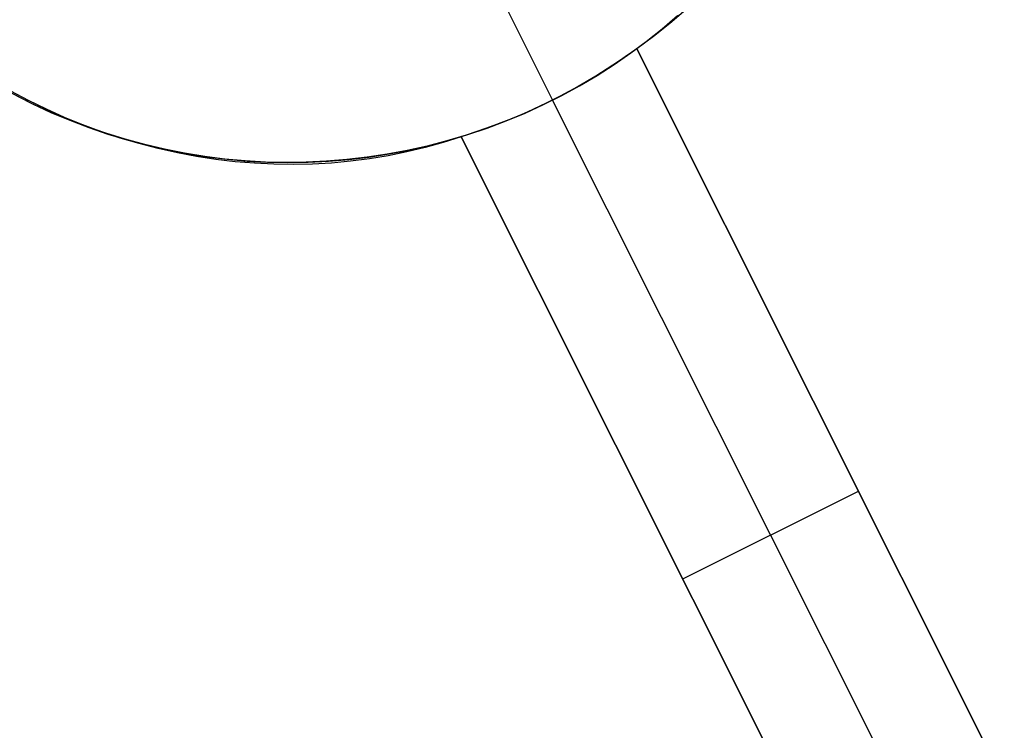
# Model space of a CAD drawing. Header units: millimetres. Extents: x 6239 to 7218, y -13987 to -13139.
# Tile 286 of 296: x 6794.69 to 6799.7, y -13398.63 to -13395. Entities that reach past the tile are written whole.
import ezdxf

# ---------------------------------------------------------------- set-up
doc = ezdxf.new("R2010")
doc.units = ezdxf.units.MM
doc.layers.add('color', color=7, linetype='Continuous')

msp = doc.modelspace()

# ---------------------------------------------------------------- linework, layer by layer
at = {"layer": 'color', "color": 254, "true_color": 0xcad1ee}
for p, q in [((6796.6188, -13393.8495, -7.3), (6797.4029, -13395.4141, -7.3)), ((6798.0397, -13394.985, 3.1815), (6797.9606, -13395.0522, 3.1815)), ((6797.966, -13395.0477, -7.3), (6798.0448, -13394.9805, -7.3)), ((6797.966, -13395.0477, -7.3), (6798.0448, -13394.9805, -7.3)), ((6798.0814, -13394.954, 12.3942), (6798.0005, -13395.0233, 12.4395)), ((6798.0814, -13394.954, 12.3942), (6798.0005, -13395.0233, 12.4395)), ((6798.0005, -13395.0233, 12.4395), (6797.917, -13395.0895, 12.4847)), ((6798.0005, -13395.0233, 12.4395), (6797.917, -13395.0895, 12.4847)), ((6797.9606, -13395.0522, 3.1815), (6797.8792, -13395.1165, 3.1815)), ((6797.8849, -13395.1122, -7.3), (6797.966, -13395.0477, -7.3)), ((6797.8849, -13395.1122, -7.3), (6797.966, -13395.0477, -7.3)), ((6797.8792, -13395.1165, 3.1815), (6797.7957, -13395.1781, 3.1815)), ((6797.8017, -13395.1738, -7.3), (6797.8849, -13395.1122, -7.3)), ((6797.8017, -13395.1738, -7.3), (6797.8849, -13395.1122, -7.3)), ((6797.917, -13395.0895, 12.4847), (6797.8311, -13395.1525, 12.5297)), ((6797.917, -13395.0895, 12.4847), (6797.8311, -13395.1525, 12.5297)), ((6797.7957, -13395.1781, 3.1815), (6797.7101, -13395.2367, 3.1815)), ((6797.7164, -13395.2325, -7.3), (6797.8017, -13395.1738, -7.3)), ((6797.7164, -13395.2325, -7.3), (6797.8017, -13395.1738, -7.3)), ((6797.8311, -13395.1525, 5.658), (6797.7732, -13395.194, 5.6691)), ((6797.8311, -13395.1525, 5.658), (6797.7732, -13395.194, 5.6691)), ((6800.0901, -13399.6601, 10.7), (6797.8311, -13395.1525, 5.658)), ((6797.8311, -13395.1525, 5.658), (6797.8311, -13395.1525, 12.5297)), ((6797.8311, -13395.1525, 5.658), (6797.8311, -13395.1525, 12.5297)), ((6797.8311, -13395.1525, 12.5297), (6800.0901, -13399.6601, 13.041)), ((6800.0901, -13399.6601, 10.7), (6797.8311, -13395.1525, 5.658)), ((6799.4851, -13398.4527, 9.3495), (6797.8311, -13395.1525, 9.3495)), ((6797.8311, -13395.1525, 12.5297), (6800.0901, -13399.6601, 13.041)), ((6797.6291, -13395.2882, -7.3), (6797.7164, -13395.2325, -7.3)), ((6797.6291, -13395.2882, -7.3), (6797.7164, -13395.2325, -7.3)), ((6797.714, -13395.2341, 5.6785), (6797.6538, -13395.2729, 5.6863)), ((6797.714, -13395.2341, 5.6785), (6797.6538, -13395.2729, 5.6863)), ((6797.7732, -13395.194, 5.6691), (6797.714, -13395.2341, 5.6785)), ((6797.7732, -13395.194, 5.6691), (6797.714, -13395.2341, 5.6785)), ((6797.6538, -13395.2729, 5.6863), (6797.5925, -13395.3104, 5.6923)), ((6797.6538, -13395.2729, 5.6863), (6797.5925, -13395.3104, 5.6923)), ((6797.7101, -13395.2367, 3.1815), (6797.6225, -13395.2923, 3.1815)), ((6797.5925, -13395.3104, 5.6923), (6797.5302, -13395.3464, 5.6966)), ((6797.5925, -13395.3104, 5.6923), (6797.5302, -13395.3464, 5.6966)), ((6797.6225, -13395.2923, 3.1815), (6797.533, -13395.3448, 3.1815)), ((6797.5399, -13395.3409, -7.3), (6797.6291, -13395.2882, -7.3)), ((6797.5399, -13395.3409, -7.3), (6797.6291, -13395.2882, -7.3)), ((6794.732, -13395.4164, 13.5794), (6794.6419, -13395.3689, 13.5935)), ((6794.732, -13395.4164, 13.5794), (6794.6419, -13395.3689, 13.5935)), ((6794.7414, -13395.4273, 3.1815), (6794.649, -13395.3802, 3.1815)), ((6794.6607, -13395.3863, -7.3), (6794.7531, -13395.433, -7.3)), ((6794.6607, -13395.3863, -7.3), (6794.7531, -13395.433, -7.3)), ((6797.467, -13395.381, 5.6991), (6797.4029, -13395.4141, 5.7)), ((6797.467, -13395.381, 5.6991), (6797.4029, -13395.4141, 5.7)), ((6797.533, -13395.3448, 3.1815), (6797.4418, -13395.3942, 3.1815)), ((6797.449, -13395.3905, -7.3), (6797.5399, -13395.3409, -7.3)), ((6797.449, -13395.3905, -7.3), (6797.5399, -13395.3409, -7.3)), ((6797.5302, -13395.3464, 5.6966), (6797.467, -13395.381, 5.6991)), ((6797.5302, -13395.3464, 5.6966), (6797.467, -13395.381, 5.6991)), ((6794.8234, -13395.4609, 13.5639), (6794.732, -13395.4164, 13.5794)), ((6794.8234, -13395.4609, 13.5639), (6794.732, -13395.4164, 13.5794)), ((6794.8354, -13395.4713, 3.1815), (6794.7414, -13395.4273, 3.1815)), ((6794.7531, -13395.433, -7.3), (6794.8471, -13395.4765, -7.3)), ((6794.7531, -13395.433, -7.3), (6794.8471, -13395.4765, -7.3)), ((6797.4029, -13395.4141, 5.7), (6797.3381, -13395.4456, 5.6991)), ((6797.4029, -13395.4141, 5.7), (6797.3381, -13395.4456, 5.6991)), ((6797.4418, -13395.3942, 3.1815), (6797.3489, -13395.4404, 3.1815)), ((6797.3564, -13395.4369, -7.3), (6797.449, -13395.3905, -7.3)), ((6797.3564, -13395.4369, -7.3), (6797.449, -13395.3905, -7.3)), ((6799.6431, -13399.8841, 10.7), (6797.4029, -13395.4141, 5.7)), ((6797.4029, -13395.4141, 5.7), (6797.4029, -13395.4141, -7.3)), ((6794.9161, -13395.5023, 13.5472), (6794.8234, -13395.4609, 13.5639)), ((6794.9161, -13395.5023, 13.5472), (6794.8234, -13395.4609, 13.5639)), ((6794.9309, -13395.5119, 3.1815), (6794.8354, -13395.4713, 3.1815)), ((6794.8471, -13395.4765, -7.3), (6794.9426, -13395.5166, -7.3)), ((6794.8471, -13395.4765, -7.3), (6794.9426, -13395.5166, -7.3)), ((6797.2545, -13395.4834, 3.1815), (6797.1587, -13395.5231, 3.1815)), ((6797.1667, -13395.5199, -7.3), (6797.2623, -13395.48, -7.3)), ((6797.1667, -13395.5199, -7.3), (6797.2623, -13395.48, -7.3)), ((6797.2725, -13395.4755, 5.6966), (6797.2064, -13395.5039, 5.6923)), ((6797.2725, -13395.4755, 5.6966), (6797.2064, -13395.5039, 5.6923)), ((6797.3489, -13395.4404, 3.1815), (6797.2545, -13395.4834, 3.1815)), ((6797.2623, -13395.48, -7.3), (6797.3564, -13395.4369, -7.3)), ((6797.2623, -13395.48, -7.3), (6797.3564, -13395.4369, -7.3)), ((6797.3381, -13395.4456, 5.6991), (6797.2725, -13395.4755, 5.6966)), ((6797.3381, -13395.4456, 5.6991), (6797.2725, -13395.4755, 5.6966)), ((6795.0099, -13395.5405, 13.5291), (6794.9161, -13395.5023, 13.5472)), ((6795.0099, -13395.5405, 13.5291), (6794.9161, -13395.5023, 13.5472)), ((6795.0276, -13395.5493, 3.1815), (6794.9309, -13395.5119, 3.1815)), ((6794.9426, -13395.5166, -7.3), (6795.0393, -13395.5535, -7.3)), ((6794.9426, -13395.5166, -7.3), (6795.0393, -13395.5535, -7.3)), ((6797.1587, -13395.5231, 3.1815), (6797.0615, -13395.5595, 3.1815)), ((6797.0698, -13395.5565, -7.3), (6797.1667, -13395.5199, -7.3)), ((6797.0698, -13395.5565, -7.3), (6797.1667, -13395.5199, -7.3)), ((6797.1397, -13395.5306, 5.6863), (6797.0725, -13395.5556, 5.6785)), ((6797.1397, -13395.5306, 5.6863), (6797.0725, -13395.5556, 5.6785)), ((6797.2064, -13395.5039, 5.6923), (6797.1397, -13395.5306, 5.6863)), ((6797.2064, -13395.5039, 5.6923), (6797.1397, -13395.5306, 5.6863)), ((6795.1046, -13395.5755, 13.5098), (6795.0099, -13395.5405, 13.5291)), ((6795.1046, -13395.5755, 13.5098), (6795.0099, -13395.5405, 13.5291)), ((6795.1257, -13395.5832, 3.1815), (6795.0276, -13395.5493, 3.1815)), ((6795.0393, -13395.5535, -7.3), (6795.1373, -13395.587, -7.3)), ((6795.0393, -13395.5535, -7.3), (6795.1373, -13395.587, -7.3)), ((6795.2003, -13395.6073, 13.4892), (6795.1046, -13395.5755, 13.5098)), ((6795.2003, -13395.6073, 13.4892), (6795.1046, -13395.5755, 13.5098)), ((6795.2248, -13395.6138, 3.1815), (6795.1257, -13395.5832, 3.1815)), ((6795.1373, -13395.587, -7.3), (6795.2364, -13395.6171, -7.3)), ((6795.1373, -13395.587, -7.3), (6795.2364, -13395.6171, -7.3)), ((6797.005, -13395.579, 5.6691), (6796.9371, -13395.6006, 5.658)), ((6797.005, -13395.579, 5.6691), (6796.9371, -13395.6006, 5.658)), ((6797.0615, -13395.5595, 3.1815), (6796.9631, -13395.5925, 3.1815)), ((6796.9717, -13395.5897, -7.3), (6797.0698, -13395.5565, -7.3)), ((6796.9717, -13395.5897, -7.3), (6797.0698, -13395.5565, -7.3)), ((6797.0725, -13395.5556, 5.6785), (6797.005, -13395.579, 5.6691)), ((6797.0725, -13395.5556, 5.6785), (6797.005, -13395.579, 5.6691)), ((6795.2967, -13395.6358, 13.4675), (6795.2003, -13395.6073, 13.4892)), ((6795.2967, -13395.6358, 13.4675), (6795.2003, -13395.6073, 13.4892)), ((6795.325, -13395.6409, 3.1815), (6795.2248, -13395.6138, 3.1815)), ((6795.2364, -13395.6171, -7.3), (6795.3365, -13395.6438, -7.3)), ((6795.2364, -13395.6171, -7.3), (6795.3365, -13395.6438, -7.3)), ((6795.3937, -13395.661, 13.4445), (6795.2967, -13395.6358, 13.4675)), ((6795.3937, -13395.661, 13.4445), (6795.2967, -13395.6358, 13.4675)), ((6796.8459, -13395.6298, 12.9782), (6796.7534, -13395.6557, 13.0151)), ((6796.8459, -13395.6298, 12.9782), (6796.7534, -13395.6557, 13.0151)), ((6796.8637, -13395.622, 3.1815), (6796.7633, -13395.6481, 3.1815)), ((6796.7724, -13395.6459, -7.3), (6796.8725, -13395.6195, -7.3)), ((6796.7724, -13395.6459, -7.3), (6796.8725, -13395.6195, -7.3)), ((6796.9371, -13395.6006, 12.9407), (6796.8459, -13395.6298, 12.9782)), ((6796.9371, -13395.6006, 12.9407), (6796.8459, -13395.6298, 12.9782)), ((6796.9631, -13395.5925, 3.1815), (6796.8637, -13395.622, 3.1815)), ((6796.8725, -13395.6195, -7.3), (6796.9717, -13395.5897, -7.3)), ((6796.8725, -13395.6195, -7.3), (6796.9717, -13395.5897, -7.3)), ((6796.9371, -13395.6006, 5.658), (6799.1961, -13400.1081, 10.7)), ((6796.9371, -13395.6006, 5.658), (6796.9371, -13395.6006, 12.9407)), ((6799.1961, -13400.1081, 13.4574), (6796.9371, -13395.6006, 12.9407)), ((6796.9371, -13395.6006, 5.658), (6799.1961, -13400.1081, 10.7)), ((6796.9371, -13395.6006, 9.5577), (6798.6843, -13399.0869, 9.5577)), ((6796.9371, -13395.6006, 5.658), (6796.9371, -13395.6006, 12.9407)), ((6799.1961, -13400.1081, 13.4574), (6796.9371, -13395.6006, 12.9407)), ((6795.426, -13395.6645, 3.1815), (6795.325, -13395.6409, 3.1815)), ((6795.3365, -13395.6438, -7.3), (6795.4374, -13395.667, -7.3)), ((6795.3365, -13395.6438, -7.3), (6795.4374, -13395.667, -7.3)), ((6795.4913, -13395.6828, 13.4203), (6795.3937, -13395.661, 13.4445)), ((6795.4913, -13395.6828, 13.4203), (6795.3937, -13395.661, 13.4445)), ((6795.5277, -13395.6847, 3.1815), (6795.426, -13395.6645, 3.1815)), ((6795.4374, -13395.667, -7.3), (6795.5391, -13395.6867, -7.3)), ((6795.4374, -13395.667, -7.3), (6795.5391, -13395.6867, -7.3)), ((6795.5893, -13395.7013, 13.395), (6795.4913, -13395.6828, 13.4203)), ((6795.5893, -13395.7013, 13.395), (6795.4913, -13395.6828, 13.4203)), ((6795.6302, -13395.7012, 3.1815), (6795.5277, -13395.6847, 3.1815)), ((6795.5391, -13395.6867, -7.3), (6795.6414, -13395.7029, -7.3)), ((6795.5391, -13395.6867, -7.3), (6795.6414, -13395.7029, -7.3)), ((6796.662, -13395.6707, 3.1815), (6796.5601, -13395.6898, 3.1815)), ((6796.6598, -13395.6783, 13.0513), (6796.5652, -13395.6975, 13.0868)), ((6796.6598, -13395.6783, 13.0513), (6796.5652, -13395.6975, 13.0868)), ((6796.5697, -13395.6882, -7.3), (6796.6714, -13395.6688, -7.3)), ((6796.5697, -13395.6882, -7.3), (6796.6714, -13395.6688, -7.3)), ((6796.7534, -13395.6557, 13.0151), (6796.6598, -13395.6783, 13.0513)), ((6796.7534, -13395.6557, 13.0151), (6796.6598, -13395.6783, 13.0513)), ((6796.7633, -13395.6481, 3.1815), (6796.662, -13395.6707, 3.1815)), ((6796.6714, -13395.6688, -7.3), (6796.7724, -13395.6459, -7.3)), ((6796.6714, -13395.6688, -7.3), (6796.7724, -13395.6459, -7.3)), ((6795.6875, -13395.7164, 13.3686), (6795.5893, -13395.7013, 13.395)), ((6795.6875, -13395.7164, 13.3686), (6795.5893, -13395.7013, 13.395)), ((6795.7331, -13395.7143, 3.1815), (6795.6302, -13395.7012, 3.1815)), ((6795.6414, -13395.7029, -7.3), (6795.7442, -13395.7155, -7.3)), ((6795.6414, -13395.7029, -7.3), (6795.7442, -13395.7155, -7.3)), ((6795.786, -13395.728, 13.3411), (6795.6875, -13395.7164, 13.3686)), ((6795.786, -13395.728, 13.3411), (6795.6875, -13395.7164, 13.3686)), ((6795.8364, -13395.7238, 3.1815), (6795.7331, -13395.7143, 3.1815)), ((6795.7442, -13395.7155, -7.3), (6795.8474, -13395.7246, -7.3)), ((6795.7442, -13395.7155, -7.3), (6795.8474, -13395.7246, -7.3)), ((6795.8845, -13395.7362, 13.3126), (6795.786, -13395.728, 13.3411)), ((6795.8845, -13395.7362, 13.3126), (6795.786, -13395.728, 13.3411)), ((6795.94, -13395.7297, 3.1815), (6795.8364, -13395.7238, 3.1815)), ((6795.8474, -13395.7246, -7.3), (6795.9508, -13395.7301, -7.3)), ((6795.8474, -13395.7246, -7.3), (6795.9508, -13395.7301, -7.3)), ((6795.9829, -13395.741, 13.2831), (6795.8845, -13395.7362, 13.3126)), ((6795.9829, -13395.741, 13.2831), (6795.8845, -13395.7362, 13.3126)), ((6796.0437, -13395.732, 3.1815), (6795.94, -13395.7297, 3.1815)), ((6795.9508, -13395.7301, -7.3), (6796.0543, -13395.732, -7.3)), ((6795.9508, -13395.7301, -7.3), (6796.0543, -13395.732, -7.3)), ((6796.1474, -13395.7307, 3.1815), (6796.0437, -13395.732, 3.1815)), ((6796.0543, -13395.732, -7.3), (6796.1579, -13395.7304, -7.3)), ((6796.0543, -13395.732, -7.3), (6796.1579, -13395.7304, -7.3)), ((6796.251, -13395.7259, 3.1815), (6796.1474, -13395.7307, 3.1815)), ((6796.1579, -13395.7304, -7.3), (6796.2613, -13395.7252, -7.3)), ((6796.1579, -13395.7304, -7.3), (6796.2613, -13395.7252, -7.3)), ((6796.2765, -13395.7347, 13.1888), (6796.179, -13395.7403, 13.2211)), ((6796.2765, -13395.7347, 13.1888), (6796.179, -13395.7403, 13.2211)), ((6796.3544, -13395.7174, 3.1815), (6796.251, -13395.7259, 3.1815)), ((6796.2613, -13395.7252, -7.3), (6796.3645, -13395.7164, -7.3)), ((6796.2613, -13395.7252, -7.3), (6796.3645, -13395.7164, -7.3)), ((6796.3734, -13395.7257, 13.1556), (6796.2765, -13395.7347, 13.1888)), ((6796.3734, -13395.7257, 13.1556), (6796.2765, -13395.7347, 13.1888)), ((6796.4575, -13395.7054, 3.1815), (6796.3544, -13395.7174, 3.1815)), ((6796.3645, -13395.7164, -7.3), (6796.4673, -13395.7041, -7.3)), ((6796.3645, -13395.7164, -7.3), (6796.4673, -13395.7041, -7.3)), ((6796.4697, -13395.7133, 13.1216), (6796.3734, -13395.7257, 13.1556)), ((6796.4697, -13395.7133, 13.1216), (6796.3734, -13395.7257, 13.1556)), ((6796.5601, -13395.6898, 3.1815), (6796.4575, -13395.7054, 3.1815)), ((6796.4673, -13395.7041, -7.3), (6796.5697, -13395.6882, -7.3)), ((6796.4673, -13395.7041, -7.3), (6796.5697, -13395.6882, -7.3)), ((6796.5652, -13395.6975, 13.0868), (6796.4697, -13395.7133, 13.1216)), ((6796.5652, -13395.6975, 13.0868), (6796.4697, -13395.7133, 13.1216)), ((6796.0811, -13395.7424, 13.2526), (6795.9829, -13395.741, 13.2831)), ((6796.0811, -13395.7424, 13.2526), (6795.9829, -13395.741, 13.2831)), ((6796.179, -13395.7403, 13.2211), (6796.0811, -13395.7424, 13.2526)), ((6796.179, -13395.7403, 13.2211), (6796.0811, -13395.7424, 13.2526)), ((6798.0666, -13397.8543, 8.179), (6798.9606, -13397.4063, 8.179)), ((6798.9606, -13397.4063, 8.179), (6798.9606, -13397.4063, 12.7992)), ((6798.0666, -13397.8543, 8.179), (6798.0666, -13397.8543, 13.213))]:
    msp.add_line(p, q, dxfattribs=at)

doc.saveas('drawing.dxf')
